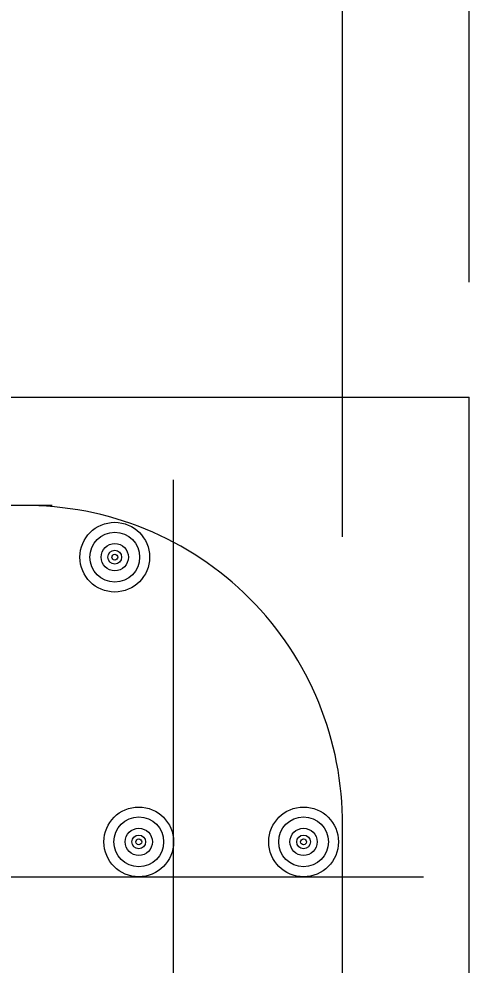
# Model space of a CAD drawing. Extents: x 641328 to 643024, y 298283 to 300065.
# Drawn here: x 641577.44 to 641587.3, y 299974.96 to 299995.67 of the extents above; entities that cross this region are included whole.
import ezdxf

# ---------------------------------------------------------------- set-up
doc = ezdxf.new("R2010")
doc.units = 0
doc.layers.add('2', color=7, linetype='Continuous')

msp = doc.modelspace()

# ---------------------------------------------------------------- linework, layer by layer
at = {"layer": '2'}
for p, q in [((641587.3, 299989.911), (641587.3, 300019.86)), ((641584.524, 299984.341), (641584.524, 300014.543)), ((641510.875, 299987.398), (641587.3, 299987.398)), ((641587.3, 299904.968), (641587.3, 299987.398)), ((641580.826, 299970.366), (641580.826, 299985.585)), ((641578.167, 299985.023), (641546.3, 299985.023)), ((641584.524, 299970.366), (641584.524, 299978.14)), ((641510.875, 299976.898), (641586.3, 299976.898))]:
    msp.add_line(p, q, dxfattribs=at)
for centre, radius in [((641579.537, 299983.893), 0.763), ((641579.537, 299983.893), 0.545), ((641579.537, 299983.893), 0.298), ((641579.537, 299983.893), 0.15), ((641579.537, 299983.893), 0.0644), ((641580.063, 299977.661), 0.763), ((641583.674, 299977.661), 0.763), ((641580.063, 299977.661), 0.545), ((641583.674, 299977.661), 0.545), ((641580.063, 299977.661), 0.298), ((641583.674, 299977.661), 0.298), ((641580.063, 299977.661), 0.15), ((641580.063, 299977.661), 0.0644), ((641583.674, 299977.661), 0.15), ((641583.674, 299977.661), 0.0644)]:
    msp.add_circle(centre, radius, dxfattribs=at)
msp.add_arc((641577.582, 299978.081), 6.942, 359.5171, 90.4829, dxfattribs=at)

doc.saveas('drawing.dxf')
